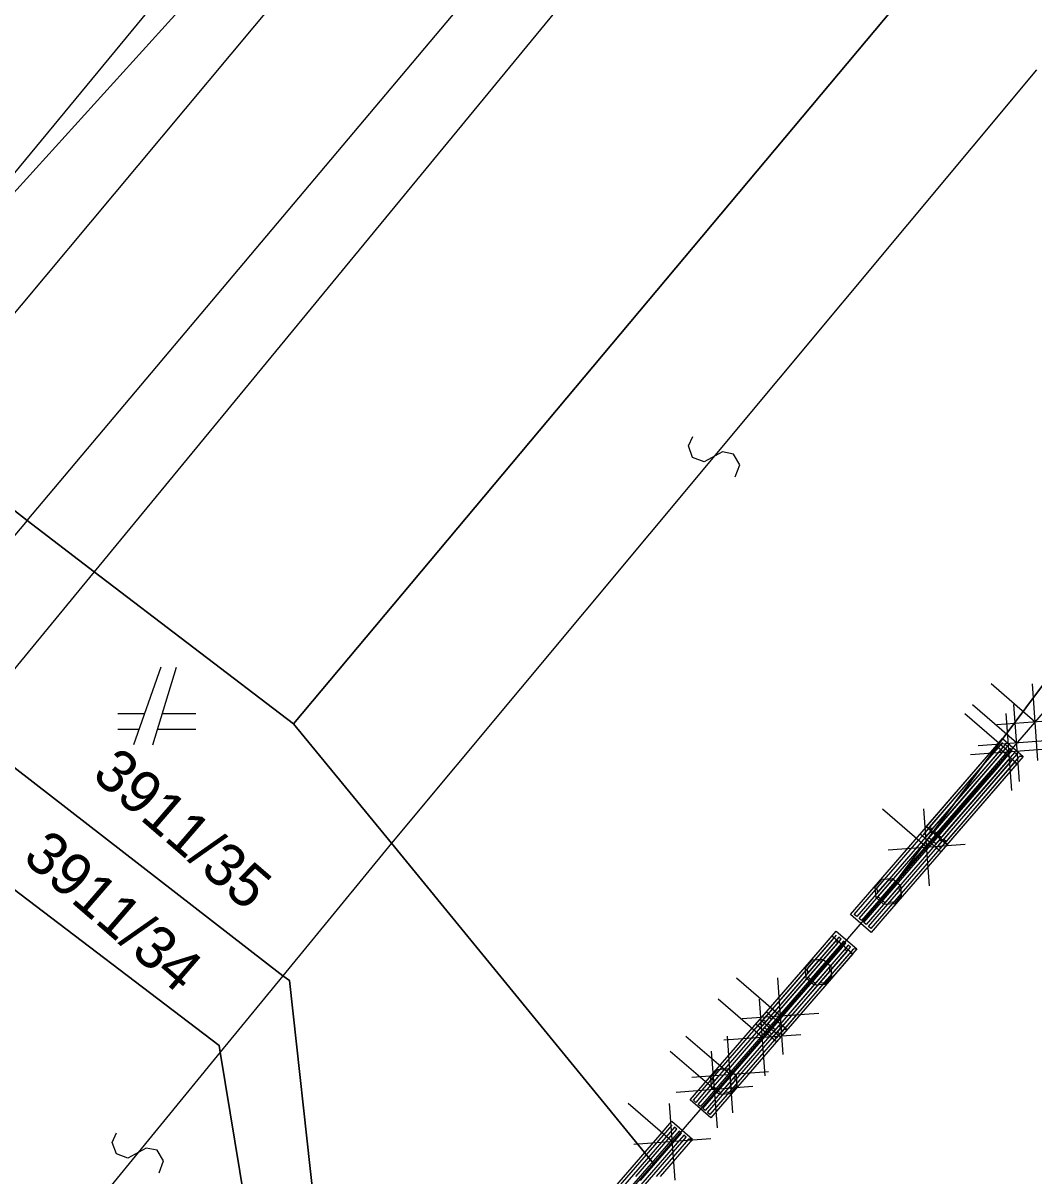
# Model space of a CAD drawing. Extents: x -266179 to -264727, y -1243225 to -1241702.
# Drawn here: x -264825.29 to -264799.31, y -1242497.62 to -1242467.99 of the extents above; entities that cross this region are included whole.
import ezdxf

# ---------------------------------------------------------------- set-up
doc = ezdxf.new("R2010")
doc.units = 0
for name, color, linetype in [('Vrstva 1', 7, 'Continuous'), ('Vrstva 19', 7, 'Continuous'), ('Vrstva 2', 7, 'Continuous'), ('Vrstva 21', 7, 'Continuous')]:
    doc.layers.add(name, color=color, linetype=linetype)

msp = doc.modelspace()

# ---------------------------------------------------------------- linework, layer by layer
at = {"layer": 'Vrstva 1'}
for p, q in [((-264829.9, -1242477.17), (-264762.82, -1242395.76)), ((-264756.54, -1242400.75), (-264823.46, -1242482.09)), ((-264818.34, -1242486), (-264750.85, -1242405.47)), ((-264750.85, -1242405.47), (-264818.34, -1242486)), ((-264804.65, -1242449.3), (-264829.9, -1242477.17)), ((-264829.9, -1242477.17), (-264804.65, -1242449.3)), ((-264828.1, -1242478.54), (-264825.18, -1242480.77)), ((-264825.18, -1242480.77), (-264828.1, -1242478.54)), ((-264825.18, -1242480.77), (-264823.46, -1242482.09)), ((-264823.46, -1242482.09), (-264825.18, -1242480.77)), ((-264823.46, -1242482.09), (-264826.79, -1242486.14)), ((-264818.34, -1242486), (-264823.46, -1242482.09)), ((-264823.46, -1242482.09), (-264818.34, -1242486)), ((-264821.75, -1242484.54), (-264822.45, -1242486.54)), ((-264821.95, -1242486.54), (-264821.35, -1242484.54)), ((-264798.81, -1242484.64), (-264803.02, -1242490.28)), ((-264803.02, -1242490.28), (-264798.81, -1242484.64)), ((-264798.8, -1242485.39), (-264803.02, -1242490.28)), ((-264822.17, -1242485.74), (-264822.85, -1242485.74)), ((-264820.85, -1242485.74), (-264821.71, -1242485.74)), ((-264815.82, -1242489.07), (-264818.34, -1242486)), ((-264818.34, -1242486), (-264815.82, -1242489.07)), ((-264818.61, -1242492.48), (-264826.79, -1242486.14)), ((-264826.79, -1242486.14), (-264818.61, -1242492.48)), ((-264822.85, -1242486.14), (-264822.31, -1242486.14)), ((-264821.83, -1242486.14), (-264820.85, -1242486.14)), ((-264820.25, -1242494.27), (-264828.39, -1242488.08)), ((-264828.39, -1242488.08), (-264820.25, -1242494.27)), ((-264809.09, -1242497.3), (-264815.82, -1242489.07)), ((-264815.82, -1242489.07), (-264809.09, -1242497.3)), ((-264803.02, -1242490.28), (-264809.09, -1242497.3)), ((-264818.44, -1242492.6), (-264818.61, -1242492.48)), ((-264818.61, -1242492.48), (-264818.44, -1242492.6)), ((-264816.92, -1242506.37), (-264818.44, -1242492.6)), ((-264818.44, -1242492.6), (-264816.92, -1242506.37)), ((-264820.22, -1242494.44), (-264820.25, -1242494.27)), ((-264820.25, -1242494.27), (-264820.22, -1242494.44)), ((-264818.31, -1242506.17), (-264820.22, -1242494.44)), ((-264820.22, -1242494.44), (-264818.31, -1242506.17)), ((-264809.09, -1242497.3), (-264816.92, -1242506.37))]:
    msp.add_line(p, q, dxfattribs=at)
at = {"layer": 'Vrstva 19'}
for p, q in [((-264798.8, -1242485.39), (-264803.02, -1242490.28)), ((-264803.02, -1242490.28), (-264809.09, -1242497.3)), ((-264809.09, -1242497.3), (-264816.92, -1242506.37))]:
    msp.add_line(p, q, dxfattribs=at)
for points in [[(-264799.742, -1242487.021), (-264800.572, -1242487.982), (-264801.403, -1242488.943), (-264801.703, -1242489.291), (-264802.233, -1242488.833), (-264801.403, -1242487.872), (-264800.573, -1242486.911), (-264800.272, -1242486.563), (-264799.742, -1242487.021), (-264799.828, -1242487.013), (-264800.658, -1242487.974), (-264801.488, -1242488.935), (-264801.711, -1242489.192), (-264801.771, -1242489.14), (-264800.941, -1242488.179), (-264800.111, -1242487.218), (-264799.889, -1242486.96), (-264799.949, -1242486.908), (-264800.779, -1242487.869), (-264801.609, -1242488.83), (-264801.832, -1242489.088), (-264801.892, -1242489.035), (-264801.062, -1242488.074), (-264800.232, -1242487.113), (-264800.01, -1242486.856), (-264800.07, -1242486.803), (-264800.9, -1242487.765), (-264801.73, -1242488.726), (-264801.953, -1242488.983), (-264802.013, -1242488.931), (-264801.183, -1242487.97), (-264800.353, -1242487.009), (-264800.131, -1242486.751), (-264800.191, -1242486.699), (-264801.021, -1242487.66), (-264801.852, -1242488.621), (-264802.074, -1242488.879), (-264802.134, -1242488.826), (-264801.304, -1242487.865), (-264800.474, -1242486.904), (-264800.252, -1242486.647)], [(-264799.587, -1242486.837), (-264800.417, -1242487.798), (-264801.247, -1242488.759), (-264801.548, -1242489.107), (-264802.078, -1242488.649), (-264801.248, -1242487.688), (-264800.417, -1242486.727), (-264800.117, -1242486.379), (-264799.587, -1242486.837), (-264799.686, -1242486.844), (-264800.516, -1242487.805), (-264801.346, -1242488.766), (-264801.568, -1242489.023), (-264801.629, -1242488.971), (-264800.799, -1242488.01), (-264799.968, -1242487.049), (-264799.746, -1242486.791), (-264799.807, -1242486.739), (-264800.637, -1242487.7), (-264801.467, -1242488.661), (-264801.689, -1242488.919), (-264801.75, -1242488.867), (-264800.92, -1242487.905), (-264800.09, -1242486.944), (-264799.867, -1242486.687), (-264799.928, -1242486.635), (-264800.758, -1242487.596), (-264801.588, -1242488.557), (-264801.81, -1242488.814), (-264801.871, -1242488.762), (-264801.041, -1242487.801), (-264800.211, -1242486.84), (-264799.988, -1242486.582), (-264800.049, -1242486.53), (-264800.879, -1242487.491), (-264801.709, -1242488.452), (-264801.931, -1242488.71), (-264801.992, -1242488.657), (-264801.162, -1242487.696), (-264800.332, -1242486.735), (-264800.109, -1242486.478)], [(-264801.531, -1242489.096), (-264802.362, -1242490.056), (-264803.193, -1242491.017), (-264803.494, -1242491.365), (-264804.023, -1242490.906), (-264803.192, -1242489.946), (-264802.361, -1242488.986), (-264802.06, -1242488.638), (-264801.531, -1242489.096), (-264801.617, -1242489.088), (-264802.448, -1242490.048), (-264803.279, -1242491.009), (-264803.501, -1242491.266), (-264803.562, -1242491.213), (-264802.731, -1242490.253), (-264801.9, -1242489.293), (-264801.677, -1242489.036), (-264801.738, -1242488.983), (-264802.569, -1242489.944), (-264803.4, -1242490.904), (-264803.622, -1242491.161), (-264803.683, -1242491.109), (-264802.852, -1242490.148), (-264802.021, -1242489.188), (-264801.798, -1242488.931), (-264801.859, -1242488.879), (-264802.69, -1242489.839), (-264803.521, -1242490.799), (-264803.743, -1242491.056), (-264803.804, -1242491.004), (-264802.973, -1242490.044), (-264802.142, -1242489.083), (-264801.919, -1242488.826), (-264801.98, -1242488.774), (-264802.811, -1242489.734), (-264803.642, -1242490.695), (-264803.864, -1242490.952), (-264803.925, -1242490.899), (-264803.094, -1242489.939), (-264802.263, -1242488.979), (-264802.04, -1242488.722)], [(-264802.72, -1242490.422), (-264802.896, -1242490.626), (-264803.164, -1242490.646), (-264803.368, -1242490.469), (-264803.388, -1242490.201), (-264803.211, -1242489.997), (-264802.943, -1242489.977), (-264802.739, -1242490.154), (-264802.72, -1242490.422), (-264802.756, -1242490.403), (-264802.913, -1242490.585), (-264803.026, -1242490.593), (-264802.765, -1242490.29), (-264802.773, -1242490.177), (-264803.139, -1242490.601), (-264803.199, -1242490.549), (-264802.833, -1242490.125), (-264802.894, -1242490.073), (-264803.26, -1242490.497), (-264803.321, -1242490.444), (-264802.954, -1242490.021), (-264803.067, -1242490.029), (-264803.329, -1242490.332), (-264803.337, -1242490.219), (-264803.18, -1242490.037)], [(-264803.86, -1242491.788), (-264804.69, -1242492.75), (-264805.521, -1242493.711), (-264805.821, -1242494.059), (-264806.351, -1242493.601), (-264805.521, -1242492.64), (-264804.691, -1242491.679), (-264804.39, -1242491.331), (-264803.86, -1242491.788), (-264803.959, -1242491.796), (-264804.789, -1242492.757), (-264805.619, -1242493.718), (-264805.842, -1242493.975), (-264805.902, -1242493.923), (-264805.072, -1242492.962), (-264804.242, -1242492.001), (-264804.02, -1242491.743), (-264804.08, -1242491.691), (-264804.91, -1242492.652), (-264805.74, -1242493.613), (-264805.963, -1242493.871), (-264806.023, -1242493.818), (-264805.193, -1242492.857), (-264804.363, -1242491.896), (-264804.141, -1242491.639), (-264804.201, -1242491.586), (-264805.031, -1242492.548), (-264805.861, -1242493.509), (-264806.084, -1242493.766), (-264806.144, -1242493.714), (-264805.314, -1242492.753), (-264804.484, -1242491.792), (-264804.262, -1242491.534), (-264804.322, -1242491.482), (-264805.152, -1242492.443), (-264805.983, -1242493.404), (-264806.205, -1242493.661), (-264806.265, -1242493.609), (-264805.435, -1242492.648), (-264804.605, -1242491.687), (-264804.383, -1242491.43)], [(-264803.964, -1242491.91), (-264804.795, -1242492.87), (-264805.626, -1242493.83), (-264805.927, -1242494.178), (-264806.456, -1242493.72), (-264805.625, -1242492.76), (-264804.794, -1242491.8), (-264804.493, -1242491.452), (-264803.964, -1242491.91), (-264804.049, -1242491.902), (-264804.881, -1242492.862), (-264805.712, -1242493.822), (-264805.934, -1242494.079), (-264805.995, -1242494.027), (-264805.164, -1242493.067), (-264804.332, -1242492.107), (-264804.11, -1242491.849), (-264804.17, -1242491.797), (-264805.002, -1242492.757), (-264805.833, -1242493.718), (-264806.055, -1242493.975), (-264806.116, -1242493.922), (-264805.285, -1242492.962), (-264804.453, -1242492.002), (-264804.231, -1242491.745), (-264804.291, -1242491.692), (-264805.123, -1242492.653), (-264805.954, -1242493.613), (-264806.176, -1242493.87), (-264806.237, -1242493.818), (-264805.406, -1242492.857), (-264804.574, -1242491.897), (-264804.352, -1242491.64), (-264804.412, -1242491.588), (-264805.244, -1242492.548), (-264806.075, -1242493.508), (-264806.297, -1242493.765), (-264806.358, -1242493.713), (-264805.527, -1242492.753), (-264804.695, -1242491.792), (-264804.473, -1242491.535)], [(-264804.512, -1242492.494), (-264804.688, -1242492.698), (-264804.956, -1242492.718), (-264805.16, -1242492.541), (-264805.18, -1242492.273), (-264805.003, -1242492.069), (-264804.735, -1242492.05), (-264804.531, -1242492.226), (-264804.512, -1242492.494), (-264804.548, -1242492.476), (-264804.705, -1242492.657), (-264804.818, -1242492.665), (-264804.556, -1242492.363), (-264804.565, -1242492.25), (-264804.931, -1242492.673), (-264804.992, -1242492.621), (-264804.625, -1242492.198), (-264804.686, -1242492.145), (-264805.052, -1242492.569), (-264805.113, -1242492.516), (-264804.746, -1242492.093), (-264804.859, -1242492.101), (-264805.121, -1242492.404), (-264805.129, -1242492.291), (-264804.972, -1242492.109)], [(-264805.654, -1242493.86), (-264806.485, -1242494.82), (-264807.316, -1242495.78), (-264807.617, -1242496.128), (-264808.146, -1242495.67), (-264807.315, -1242494.71), (-264806.484, -1242493.75), (-264806.183, -1242493.402), (-264805.654, -1242493.86), (-264805.752, -1242493.867), (-264806.583, -1242494.827), (-264807.415, -1242495.788), (-264807.637, -1242496.045), (-264807.698, -1242495.992), (-264806.866, -1242495.032), (-264806.035, -1242494.072), (-264805.813, -1242493.815), (-264805.873, -1242493.762), (-264806.704, -1242494.723), (-264807.536, -1242495.683), (-264807.758, -1242495.94), (-264807.819, -1242495.888), (-264806.987, -1242494.927), (-264806.156, -1242493.967), (-264805.934, -1242493.71), (-264805.994, -1242493.658), (-264806.825, -1242494.618), (-264807.657, -1242495.578), (-264807.879, -1242495.835), (-264807.94, -1242495.783), (-264807.108, -1242494.823), (-264806.277, -1242493.862), (-264806.055, -1242493.605), (-264806.115, -1242493.553), (-264806.946, -1242494.513), (-264807.778, -1242495.473), (-264808, -1242495.731), (-264808.061, -1242495.678), (-264807.229, -1242494.718), (-264806.398, -1242493.758), (-264806.176, -1242493.501)], [(-264806.944, -1242495.308), (-264807.121, -1242495.512), (-264807.389, -1242495.531), (-264807.593, -1242495.355), (-264807.613, -1242495.087), (-264807.436, -1242494.883), (-264807.168, -1242494.863), (-264806.964, -1242495.04), (-264806.944, -1242495.308), (-264806.981, -1242495.289), (-264807.138, -1242495.471), (-264807.251, -1242495.479), (-264806.989, -1242495.176), (-264806.997, -1242495.064), (-264807.364, -1242495.487), (-264807.424, -1242495.435), (-264807.058, -1242495.011), (-264807.118, -1242494.959), (-264807.485, -1242495.382), (-264807.545, -1242495.33), (-264807.179, -1242494.907), (-264807.292, -1242494.915), (-264807.554, -1242495.217), (-264807.562, -1242495.104), (-264807.405, -1242494.923)], [(-264810.579, -1242498.484), (-264809.748, -1242497.524), (-264808.917, -1242496.563), (-264808.616, -1242496.215), (-264808.087, -1242496.674), (-264808.185, -1242496.681), (-264809.016, -1242497.641)], [(-264810.493, -1242498.492), (-264809.662, -1242497.532), (-264808.831, -1242496.571), (-264808.609, -1242496.314)], [(-264809.541, -1242497.636), (-264808.71, -1242496.676), (-264808.488, -1242496.419), (-264808.548, -1242496.367), (-264809.379, -1242497.327), (-264810.21, -1242498.287)], [(-264809.42, -1242497.741), (-264808.589, -1242496.781), (-264808.367, -1242496.524), (-264808.427, -1242496.471), (-264809.258, -1242497.432), (-264810.089, -1242498.392)], [(-264809.299, -1242497.846), (-264808.468, -1242496.885), (-264808.246, -1242496.628), (-264808.306, -1242496.576), (-264809.137, -1242497.536), (-264809.968, -1242498.497)], [(-264808.087, -1242496.674), (-264808.918, -1242497.634)]]:
    msp.add_lwpolyline(points, dxfattribs=at)
at = {"layer": 'Vrstva 2'}
for p, q in [((-264828.1, -1242478.54), (-264816.78, -1242465)), ((-264825.18, -1242480.77), (-264813.86, -1242467.32)), ((-264799.24, -1242469.19), (-264815.82, -1242489.07)), ((-264825.18, -1242480.77), (-264826.95, -1242482.87)), ((-264815.82, -1242489.07), (-264818.61, -1242492.48)), ((-264818.61, -1242492.48), (-264820.22, -1242494.44)), ((-264820.22, -1242494.44), (-264824.46, -1242499.62))]:
    msp.add_line(p, q, dxfattribs=at)
for points in [[(-264806.986, -1242479.649), (-264806.872, -1242479.34), (-264807.032, -1242479.064), (-264807.314, -1242479.011), (-264807.787, -1242479.267), (-264808.082, -1242479.151), (-264808.187, -1242478.856), (-264808.074, -1242478.611)], [(-264821.792, -1242497.544), (-264821.68, -1242497.234), (-264821.843, -1242496.959), (-264822.125, -1242496.909), (-264822.596, -1242497.169), (-264822.892, -1242497.056), (-264822.999, -1242496.761), (-264822.888, -1242496.516)]]:
    msp.add_lwpolyline(points, dxfattribs=at)
at = {"layer": 'Vrstva 21'}
for p, q in [((-264799.277, -1242485.955), (-264800.412, -1242484.973)), ((-264799.206, -1242486.942), (-264799.349, -1242484.968)), ((-264798.8, -1242485.39), (-264803.02, -1242490.28)), ((-264799.755, -1242486.493), (-264800.89, -1242485.513)), ((-264799.683, -1242487.481), (-264799.827, -1242485.506)), ((-264799.953, -1242486.724), (-264801.088, -1242485.743)), ((-264798.29, -1242485.884), (-264800.265, -1242486.026)), ((-264799.881, -1242487.711), (-264800.025, -1242485.736)), ((-264798.768, -1242486.421), (-264800.742, -1242486.566)), ((-264798.966, -1242486.651), (-264800.94, -1242486.796)), ((-264802.065, -1242489.177), (-264803.2, -1242488.196)), ((-264801.993, -1242490.164), (-264802.137, -1242488.189)), ((-264801.078, -1242489.104), (-264803.052, -1242489.249)), ((-264803.02, -1242490.28), (-264809.09, -1242497.3)), ((-264805.75, -1242494.504), (-264805.893, -1242492.529)), ((-264805.821, -1242493.516), (-264806.956, -1242492.535)), ((-264806.289, -1242494.064), (-264807.423, -1242493.082)), ((-264806.217, -1242495.051), (-264806.36, -1242493.076)), ((-264804.834, -1242493.445), (-264806.809, -1242493.588)), ((-264805.301, -1242493.992), (-264807.276, -1242494.135)), ((-264807.117, -1242495.016), (-264808.252, -1242494.036)), ((-264807.045, -1242496.004), (-264807.189, -1242494.029)), ((-264807.519, -1242495.4), (-264808.658, -1242494.424)), ((-264807.443, -1242496.387), (-264807.595, -1242494.413)), ((-264806.13, -1242494.944), (-264808.104, -1242495.089)), ((-264806.532, -1242495.324), (-264808.506, -1242495.477)), ((-264808.602, -1242496.745), (-264809.737, -1242495.764)), ((-264808.529, -1242497.732), (-264808.674, -1242495.757)), ((-264807.614, -1242496.672), (-264809.589, -1242496.817)), ((-264809.09, -1242497.3), (-264816.92, -1242506.37))]:
    msp.add_line(p, q, dxfattribs=at)

# ---------------------------------------------------------------- texts
at = {"layer": 'Vrstva 1'}
for s, p in [('3911/35', (-264823.554, -1242487.367)), ('3911/34', (-264825.334, -1242489.487))]:
    msp.add_text(s, height=1.1, rotation=319.1948, dxfattribs=at).set_placement(p)

doc.saveas('drawing.dxf')
